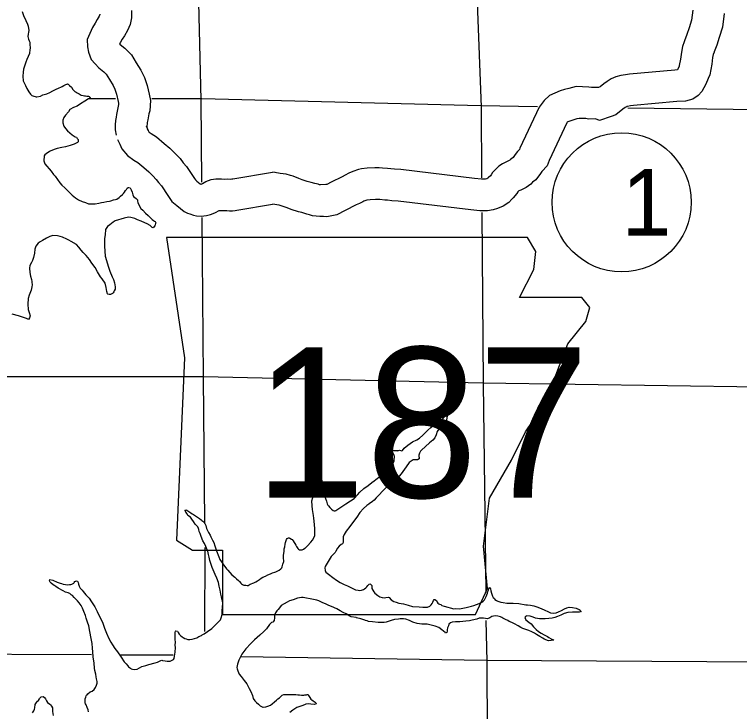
# Model space of a CAD drawing. Extents: x 77230 to 630905, y 790554 to 1662844.
# Drawn here: x 340468 to 354221, y 1594716 to 1607947 of the extents above; entities that cross this region are included whole.
import ezdxf

# ---------------------------------------------------------------- set-up
doc = ezdxf.new("R2010")
doc.units = 0
for name, color, linetype in [('Level 16', 7, 'Continuous'), ('Level 17', 7, 'Continuous'), ('Level 22', 7, 'Continuous'), ('Level 24', 7, 'Continuous'), ('Level 33', 7, 'Continuous')]:
    doc.layers.add(name, color=color, linetype=linetype)

msp = doc.modelspace()

# ---------------------------------------------------------------- linework, layer by layer
at = {"layer": 'Level 16'}
for points in [[(349153, 1616267), (349120, 1611489), (349321, 1606190), (349330, 1604843)], [(343892, 1615579), (343874, 1611622), (344003, 1606328), (344016, 1604763)], [(342383, 1606345), (341874, 1606346)], [(350390, 1606196), (349315, 1606212), (344025, 1606343), (343075, 1606344)], [(354598, 1606135), (352106, 1606171)], [(349335, 1604191), (349357, 1600941), (349407, 1596977)], [(344022, 1604091), (344047, 1601053), (344071, 1598309)], [(354608, 1600871), (349351, 1600951), (344053, 1601071), (338821, 1601069), (337515, 1601092)], [(344080, 1597829), (344074, 1596232)], [(349407, 1596441), (349426, 1595664), (349435, 1594254)], [(341927, 1595791), (338893, 1595804), (337088, 1595832)], [(343478, 1595787), (342462, 1595785)], [(354642, 1595652), (349419, 1595682), (344760, 1595757)]]:
    msp.add_lwpolyline(points, dxfattribs=at)
at = {"layer": 'Level 17'}
for points in [[(340613, 1608005), (340640, 1607927), (340684, 1607833), (340715, 1607760), (340727, 1607722), (340742, 1607640), (340735, 1607608), (340725, 1607572), (340724, 1607527), (340732, 1607481), (340749, 1607444), (340757, 1607420), (340762, 1607374), (340763, 1607314), (340759, 1607270), (340754, 1607221), (340752, 1607209), (340725, 1607149), (340704, 1607091), (340686, 1607042), (340654, 1606948), (340640, 1606907), (340631, 1606849), (340628, 1606779), (340633, 1606689), (340674, 1606601), (340701, 1606542), (340740, 1606476), (340771, 1606436), (340787, 1606419), (340795, 1606411), (340819, 1606405), (340879, 1606386), (340893, 1606386), (340961, 1606395), (341009, 1606420), (341080, 1606443), (341138, 1606468), (341194, 1606497), (341259, 1606528), (341303, 1606548), (341357, 1606571), (341371, 1606577), (341406, 1606598), (341440, 1606616), (341462, 1606627), (341472, 1606629), (341482, 1606627), (341488, 1606627), (341502, 1606611), (341512, 1606599), (341547, 1606568), (341577, 1606524), (341616, 1606487), (341636, 1606471), (341660, 1606459), (341696, 1606440), (341735, 1606418), (341773, 1606407), (341799, 1606403), (341813, 1606401), (341843, 1606396), (341853, 1606396), (341863, 1606396), (341873, 1606394), (341887, 1606390), (341911, 1606363), (341873, 1606348), (341802, 1606301), (341719, 1606252), (341656, 1606207), (341586, 1606180), (341520, 1606141), (341493, 1606100), (341436, 1606035), (341403, 1605993), (341385, 1605940), (341388, 1605888), (341407, 1605829), (341437, 1605783), (341472, 1605739), (341515, 1605700)], [(341515, 1605700), (341561, 1605661), (341619, 1605627), (341642, 1605616), (341658, 1605594), (341674, 1605572), (341678, 1605558), (341679, 1605532), (341663, 1605518), (341639, 1605507), (341599, 1605487), (341526, 1605460), (341436, 1605436), (341364, 1605421), (341281, 1605402), (341221, 1605381), (341147, 1605352), (341124, 1605340), (341096, 1605323), (341044, 1605285), (341033, 1605264), (341024, 1605166), (341045, 1605114), (341081, 1605065), (341126, 1605015), (341165, 1604972), (341207, 1604910), (341238, 1604875), (341330, 1604750), (341368, 1604710), (341421, 1604657), (341506, 1604576), (341561, 1604515), (341623, 1604464), (341684, 1604429), (341750, 1604399), (341813, 1604376), (341873, 1604355), (341927, 1604350), (341999, 1604355), (342071, 1604364), (342116, 1604377), (342160, 1604387), (342222, 1604394), (342268, 1604403), (342294, 1604411), (342344, 1604428), (342386, 1604433), (342411, 1604443), (342453, 1604474), (342481, 1604496), (342516, 1604531), (342536, 1604549), (342554, 1604571), (342558, 1604575), (342573, 1604605), (342593, 1604626), (342607, 1604650), (342624, 1604662), (342638, 1604662), (342660, 1604657), (342679, 1604617), (342698, 1604571), (342714, 1604525), (342729, 1604491), (342751, 1604470), (342775, 1604454), (342800, 1604430), (342802, 1604412), (342810, 1604372), (342866, 1604265), (342900, 1604232), (342951, 1604176), (343002, 1604131), (343028, 1604103), (343058, 1604072), (343083, 1604054), (343103, 1604036), (343125, 1604026), (343135, 1604019), (343149, 1603989), (343144, 1603977), (343138, 1603957), (343128, 1603934), (343113, 1603910), (343095, 1603898), (343079, 1603902), (343073, 1603910), (343042, 1603941), (342984, 1603972), (342939, 1603992), (342871, 1604021), (342801, 1604052), (342750, 1604073), (342676, 1604092), (342628, 1604097), (342548, 1604082), (342381, 1604032), (342340, 1604005), (342274, 1603956), (342235, 1603924)], [(342235, 1603924), (342197, 1603865), (342191, 1603765), (342178, 1603696), (342175, 1603612), (342176, 1603546), (342183, 1603454), (342190, 1603360), (342216, 1603274), (342243, 1603169), (342278, 1603073), (342324, 1602967), (342345, 1602914), (342367, 1602850), (342378, 1602778), (342375, 1602736), (342361, 1602702), (342352, 1602681), (342340, 1602663), (342328, 1602653), (342304, 1602639), (342288, 1602630), (342262, 1602632), (342238, 1602638), (342232, 1602646), (342218, 1602686), (342207, 1602763), (342189, 1602849), (342134, 1602929), (342100, 1602964), (342045, 1603064), (342001, 1603143), (341938, 1603228), (341891, 1603296), (341830, 1603371), (341774, 1603430), (341735, 1603474), (341686, 1603531), (341642, 1603583), (341545, 1603639), (341500, 1603665), (341464, 1603680), (341376, 1603717), (341332, 1603730), (341285, 1603748), (341193, 1603753), (341136, 1603732), (341076, 1603703), (340997, 1603658), (340955, 1603633), (340917, 1603608), (340872, 1603552), (340855, 1603491), (340846, 1603415), (340831, 1603331), (340812, 1603280), (340791, 1603240), (340761, 1603179), (340752, 1603131), (340757, 1603047), (340770, 1602981), (340789, 1602915), (340796, 1602878), (340796, 1602866), (340802, 1602816), (340797, 1602775), (340782, 1602713), (340745, 1602618), (340728, 1602554), (340720, 1602446), (340727, 1602346), (340748, 1602288), (340767, 1602228), (340755, 1602186), (340736, 1602154), (340693, 1602173), (340545, 1602225), (340422, 1602259)], [(348414, 1600154), (348432, 1600166), (348464, 1600191), (348487, 1600207), (348495, 1600209), (348525, 1600222), (348563, 1600244), (348589, 1600267), (348612, 1600295), (348630, 1600329), (348651, 1600364), (348665, 1600392), (348675, 1600410), (348692, 1600434), (348700, 1600443), (348706, 1600443), (348714, 1600441), (348716, 1600441), (348720, 1600435), (348719, 1600409), (348689, 1600350), (348672, 1600300), (348661, 1600240), (348644, 1600191), (348622, 1600157), (348618, 1600143), (348606, 1600129), (348597, 1600123), (348559, 1600104), (348519, 1600073), (348488, 1600029), (348467, 1599969), (348442, 1599912), (348404, 1599865), (348343, 1599819), (348266, 1599747), (348189, 1599678), (348173, 1599656), (348154, 1599620), (348140, 1599581), (348141, 1599555), (348145, 1599537), (348145, 1599513), (348113, 1599491), (348075, 1599494), (348033, 1599494), (347958, 1599440), (347899, 1599360), (347801, 1599228), (347734, 1599143), (347651, 1599066), (347612, 1599041), (347572, 1599004), (347519, 1598968), (347442, 1598894), (347393, 1598838), (347367, 1598813), (347332, 1598771), (347292, 1598728), (347259, 1598705), (347195, 1598660), (347191, 1598654), (347150, 1598624), (347086, 1598571), (347020, 1598496), (346961, 1598407), (346902, 1598322), (346831, 1598231), (346763, 1598137), (346721, 1598079), (346704, 1598032), (346701, 1597986), (346703, 1597970), (346705, 1597924), (346690, 1597896), (346668, 1597886), (346630, 1597855), (346597, 1597815), (346564, 1597760), (346552, 1597736), (346473, 1597657), (346399, 1597533), (346364, 1597471), (346358, 1597441), (346359, 1597393), (346377, 1597359), (346424, 1597321), (346507, 1597259), (346575, 1597207), (346646, 1597168), (346720, 1597129), (346783, 1597104), (346837, 1597077), (346887, 1597050), (346938, 1597026), (346988, 1597017), (347012, 1597015), (347048, 1597020), (347086, 1597030), (347105, 1597045), (347133, 1597065)], [(346041, 1599597), (346020, 1599659), (346011, 1599705), (346007, 1599755), (346010, 1599815), (346019, 1599879), (346026, 1599912), (346049, 1599978), (346069, 1600042), (346074, 1600079), (346076, 1600095), (346081, 1600131), (346085, 1600153), (346087, 1600165), (346093, 1600185), (346098, 1600197), (346116, 1600203), (346124, 1600199), (346135, 1600194), (346139, 1600176), (346143, 1600150), (346147, 1600122), (346142, 1600082), (346133, 1600039), (346119, 1600005), (346110, 1599957), (346099, 1599889), (346095, 1599841), (346094, 1599758), (346108, 1599684), (346126, 1599625), (346149, 1599575), (346182, 1599531), (346221, 1599462), (346260, 1599342), (346282, 1599216), (346295, 1599124), (346312, 1599042), (346336, 1598915), (346358, 1598799), (346368, 1598757), (346385, 1598709), (346401, 1598661), (346412, 1598635), (346422, 1598621), (346450, 1598588), (346469, 1598568), (346479, 1598556), (346515, 1598533), (346531, 1598525), (346549, 1598525), (346567, 1598531), (346605, 1598560), (346658, 1598595), (346753, 1598656), (346841, 1598713), (346912, 1598759), (346975, 1598830), (347020, 1598880), (347097, 1598951), (347176, 1599005), (347246, 1599062), (347291, 1599096), (347323, 1599119), (347351, 1599139), (347410, 1599190), (347479, 1599247), (347510, 1599284), (347566, 1599337), (347607, 1599381), (347641, 1599420), (347660, 1599444), (347668, 1599470), (347672, 1599484), (347672, 1599494), (347673, 1599517), (347675, 1599535), (347675, 1599555), (347668, 1599575), (347662, 1599592), (347652, 1599616), (347636, 1599642), (347635, 1599656), (347651, 1599672), (347673, 1599671), (347731, 1599668), (347739, 1599666), (347753, 1599668), (347773, 1599676), (347817, 1599667), (347829, 1599673), (347860, 1599713), (347932, 1599771), (348019, 1599832), (348098, 1599871), (348150, 1599904), (348213, 1599959), (348262, 1600012), (348308, 1600054), (348367, 1600109), (348414, 1600154)], [(344248, 1597921), (344269, 1597864), (344280, 1597826), (344303, 1597766), (344344, 1597652), (344363, 1597602), (344395, 1597557), (344434, 1597499), (344461, 1597466), (344487, 1597426), (344514, 1597396), (344552, 1597357), (344593, 1597313), (344647, 1597266), (344682, 1597236), (344720, 1597203), (344738, 1597183), (344763, 1597154), (344773, 1597140), (344793, 1597128), (344817, 1597116), (344825, 1597114), (344857, 1597113), (344885, 1597107), (344901, 1597111), (344937, 1597132), (345007, 1597157), (345048, 1597180), (345076, 1597196), (345114, 1597219), (345149, 1597247), (345179, 1597264), (345229, 1597288), (345274, 1597311), (345324, 1597332), (345364, 1597346), (345404, 1597359), (345426, 1597367), (345453, 1597378), (345489, 1597396), (345519, 1597423), (345539, 1597441), (345544, 1597465), (345558, 1597511), (345575, 1597564), (345572, 1597640), (345573, 1597684), (345582, 1597752), (345586, 1597802), (345595, 1597844), (345600, 1597891), (345608, 1597921), (345631, 1597981), (345643, 1597997), (345653, 1598009), (345663, 1598012), (345677, 1598010), (345689, 1598006), (345721, 1597988), (345735, 1597979), (345755, 1597955), (345803, 1597873), (345817, 1597850), (345829, 1597828), (345841, 1597812), (345856, 1597798), (345872, 1597788), (345894, 1597783), (345896, 1597783), (345926, 1597785), (345952, 1597795), (345979, 1597814), (345983, 1597814), (346025, 1597859), (346090, 1597930), (346121, 1597970), (346144, 1598010), (346166, 1598057), (346167, 1598085), (346165, 1598123), (346166, 1598191), (346157, 1598259), (346150, 1598327), (346147, 1598383), (346139, 1598437), (346132, 1598477), (346121, 1598549), (346112, 1598619), (346111, 1598717), (346126, 1598777), (346139, 1598848), (346144, 1598892), (346150, 1598948), (346141, 1599026), (346136, 1599096), (346138, 1599194), (346139, 1599272), (346126, 1599356), (346090, 1599468), (346068, 1599524), (346041, 1599597)], [(343512, 1595804), (343519, 1595842), (343520, 1595930), (343517, 1595978), (343521, 1596034), (343518, 1596084), (343515, 1596142), (343515, 1596176), (343514, 1596202), (343516, 1596218), (343520, 1596238), (343526, 1596249), (343562, 1596241), (343572, 1596217), (343595, 1596185), (343619, 1596158), (343649, 1596132), (343669, 1596118), (343702, 1596101), (343724, 1596095), (343756, 1596084), (343796, 1596080), (343838, 1596089), (343880, 1596101), (343925, 1596116), (343967, 1596139), (344017, 1596161), (344029, 1596174), (344068, 1596190), (344130, 1596237), (344209, 1596294), (344266, 1596349), (344311, 1596392), (344325, 1596404), (344379, 1596455), (344390, 1596493), (344407, 1596560), (344410, 1596628), (344417, 1596700), (344422, 1596768), (344413, 1596820), (344403, 1596854), (344395, 1596892), (344382, 1596946), (344369, 1597022), (344354, 1597098), (344337, 1597163), (344306, 1597249), (344277, 1597319), (344258, 1597359), (344236, 1597404), (344219, 1597450), (344204, 1597490), (344192, 1597526), (344171, 1597584), (344160, 1597644), (344150, 1597698), (344133, 1597757), (344110, 1597815), (344095, 1597851), (344071, 1597905), (344044, 1597956), (344011, 1598036), (343988, 1598094), (343974, 1598132), (343963, 1598170), (343957, 1598190), (343944, 1598223), (343928, 1598243), (343898, 1598275), (343863, 1598322), (343834, 1598370), (343808, 1598408), (343757, 1598439), (343741, 1598467), (343721, 1598497), (343706, 1598529), (343706, 1598535), (343716, 1598547), (343736, 1598541), (343797, 1598498), (343797, 1598500), (343813, 1598488), (343841, 1598468), (343865, 1598453), (343920, 1598417), (343956, 1598394), (343978, 1598380), (344011, 1598353), (344025, 1598343), (344041, 1598329), (344059, 1598315), (344082, 1598282), (344096, 1598244), (344111, 1598192), (344139, 1598140), (344150, 1598114), (344179, 1598061), (344195, 1598029), (344222, 1597967), (344248, 1597921)], [(341956, 1595846), (341951, 1595920), (341940, 1596010), (341922, 1596105), (341896, 1596237), (341877, 1596341), (341852, 1596409), (341825, 1596491), (341814, 1596537), (341785, 1596616), (341758, 1596678), (341732, 1596726), (341695, 1596779), (341663, 1596819), (341628, 1596852), (341600, 1596882), (341567, 1596916), (341543, 1596931), (341519, 1596955), (341497, 1596963), (341485, 1596967), (341434, 1596984), (341390, 1597007), (341299, 1597058), (341251, 1597087), (341231, 1597103), (341203, 1597119), (341162, 1597150), (341144, 1597172), (341132, 1597194), (341137, 1597220), (341139, 1597220), (341193, 1597211), (341280, 1597174), (341334, 1597153), (341360, 1597143), (341394, 1597135), (341434, 1597128), (341474, 1597123), (341512, 1597125), (341534, 1597127), (341556, 1597136), (341582, 1597146), (341594, 1597154), (341602, 1597167), (341616, 1597183), (341627, 1597189), (341635, 1597193), (341643, 1597195), (341659, 1597193), (341663, 1597189), (341676, 1597168), (341682, 1597132), (341693, 1597096), (341711, 1597060), (341752, 1597020), (341774, 1596995), (341823, 1596933), (341882, 1596868), (341929, 1596799), (341990, 1596705), (342035, 1596616), (342095, 1596495), (342136, 1596411), (342175, 1596299), (342215, 1596200), (342256, 1596102), (342295, 1596035), (342330, 1595979), (342371, 1595914), (342420, 1595846), (342495, 1595745), (342550, 1595660), (342587, 1595618), (342617, 1595581), (342633, 1595565), (342652, 1595553), (342670, 1595541), (342682, 1595525), (342704, 1595518), (342736, 1595514), (342794, 1595521), (342842, 1595544), (342885, 1595570), (342959, 1595589), (343017, 1595608), (343134, 1595640), (343182, 1595655), (343192, 1595661), (343242, 1595684), (343261, 1595688), (343279, 1595686), (343324, 1595679), (343366, 1595671), (343396, 1595670), (343420, 1595672), (343449, 1595683), (343483, 1595703), (343497, 1595721), (343506, 1595768), (343512, 1595804)], [(347133, 1597065), (347153, 1597083), (347174, 1597110), (347194, 1597136), (347208, 1597140), (347220, 1597135), (347246, 1597109), (347245, 1597049), (347286, 1596985), (347306, 1596963), (347359, 1596918), (347401, 1596891), (347442, 1596881), (347480, 1596874), (347513, 1596882), (347555, 1596889), (347574, 1596877), (347616, 1596836), (347663, 1596804), (347709, 1596789), (347759, 1596774), (347845, 1596759), (347937, 1596736), (348020, 1596711), (348144, 1596701), (348214, 1596696), (348266, 1596697), (348306, 1596699), (348344, 1596714), (348355, 1596720), (348375, 1596740), (348393, 1596765), (348406, 1596793), (348416, 1596823), (348428, 1596843), (348436, 1596845), (348442, 1596843), (348472, 1596824), (348484, 1596794), (348499, 1596770), (348515, 1596760), (348529, 1596755), (348553, 1596747), (348573, 1596729), (348621, 1596714), (348688, 1596699), (348734, 1596683), (348802, 1596668), (348832, 1596669), (348908, 1596668), (348970, 1596677), (349038, 1596688), (349139, 1596713), (349179, 1596730), (349231, 1596749), (349282, 1596769), (349332, 1596790), (349356, 1596808), (349381, 1596833), (349415, 1596897), (349428, 1596930), (349440, 1596962), (349449, 1596996), (349459, 1597020), (349469, 1597044), (349476, 1597065), (349484, 1597067), (349490, 1597065), (349497, 1597045), (349505, 1597007), (349516, 1596963), (349530, 1596923), (349538, 1596905), (349547, 1596881), (349571, 1596858), (349581, 1596842), (349614, 1596824), (349640, 1596813), (349696, 1596793), (349736, 1596784), (349806, 1596775), (349930, 1596773), (350038, 1596766), (350166, 1596742), (350198, 1596738), (350259, 1596733), (350323, 1596720), (350377, 1596701), (350429, 1596682), (350514, 1596649), (350600, 1596608), (350634, 1596588), (350686, 1596585), (350742, 1596590), (350786, 1596605), (350844, 1596631), (350901, 1596666), (350947, 1596681), (350993, 1596694), (351055, 1596693), (351121, 1596675)], [(347849, 1596476), (347785, 1596476), (347755, 1596469), (347675, 1596460), (347614, 1596441), (347520, 1596412), (347480, 1596407), (347370, 1596408), (347258, 1596416), (347186, 1596427), (347158, 1596435), (347128, 1596444), (347112, 1596450), (347077, 1596463), (347041, 1596475), (346959, 1596494), (346947, 1596498), (346853, 1596514), (346831, 1596526), (346758, 1596569), (346704, 1596596), (346647, 1596624), (346583, 1596665), (346480, 1596711), (346432, 1596729), (346368, 1596758), (346315, 1596779), (346239, 1596814), (346201, 1596828), (346080, 1596854), (346008, 1596869), (345944, 1596878), (345910, 1596881), (345834, 1596866), (345753, 1596839), (345687, 1596814), (345639, 1596789), (345584, 1596761), (345530, 1596726), (345493, 1596683), (345471, 1596655), (345446, 1596628), (345420, 1596592), (345401, 1596544), (345400, 1596496), (345394, 1596441), (345371, 1596415), (345345, 1596407), (345303, 1596368), (345249, 1596285), (345199, 1596234), (345122, 1596165), (345022, 1596076), (344950, 1596006), (344856, 1595903), (344783, 1595802), (344727, 1595693), (344696, 1595616), (344687, 1595552), (344691, 1595526), (344702, 1595486), (344731, 1595428), (344767, 1595379), (344828, 1595306), (344873, 1595242), (344922, 1595155), (344953, 1595093), (344982, 1595017), (344999, 1594966), (345027, 1594920), (345060, 1594886), (345096, 1594853), (345127, 1594825), (345179, 1594798), (345185, 1594800), (345233, 1594807), (345275, 1594815), (345322, 1594836), (345356, 1594861), (345402, 1594901), (345439, 1594930), (345465, 1594954), (345496, 1594977), (345520, 1594999), (345548, 1595024), (345578, 1595036), (345605, 1595042), (345664, 1595039), (345686, 1595036), (345741, 1595040), (345803, 1595037), (345840, 1595034), (345876, 1595030), (345914, 1595029), (345954, 1595029), (345976, 1595030), (345988, 1595030), (346005, 1595034), (346021, 1595038), (346037, 1595037), (346046, 1595023)], [(351121, 1596675), (351149, 1596666), (351167, 1596656), (351171, 1596654), (351183, 1596650), (351201, 1596639), (351206, 1596623), (351218, 1596613), (351180, 1596604), (351116, 1596599), (351054, 1596600), (350966, 1596593), (350894, 1596576), (350833, 1596547), (350767, 1596518), (350716, 1596499), (350668, 1596491), (350604, 1596480), (350536, 1596473), (350478, 1596476), (350430, 1596477), (350354, 1596488), (350306, 1596504), (350253, 1596527), (350185, 1596532), (350162, 1596520), (350148, 1596501), (350166, 1596455), (350223, 1596414), (350269, 1596379), (350314, 1596323), (350367, 1596270), (350411, 1596233), (350460, 1596201), (350516, 1596174), (350552, 1596153), (350579, 1596141), (350607, 1596119), (350649, 1596096), (350659, 1596090), (350679, 1596080), (350691, 1596074), (350699, 1596071), (350600, 1596057), (350519, 1596088), (350489, 1596110), (350435, 1596139), (350372, 1596180), (350332, 1596203), (350281, 1596229), (350223, 1596254), (350189, 1596268), (350111, 1596294), (350076, 1596312), (350024, 1596341), (349951, 1596382), (349905, 1596404), (349855, 1596425), (349825, 1596441), (349782, 1596460), (349734, 1596491), (349710, 1596503), (349690, 1596513), (349638, 1596528), (349600, 1596530), (349556, 1596527), (349524, 1596518), (349484, 1596496), (349440, 1596475), (349402, 1596483), (349362, 1596486), (349286, 1596485), (349237, 1596468), (349149, 1596447), (349099, 1596436), (349027, 1596429), (348973, 1596422), (348917, 1596420), (348885, 1596419), (348833, 1596418), (348770, 1596410), (348738, 1596397), (348710, 1596373), (348700, 1596344), (348685, 1596304), (348676, 1596266), (348676, 1596244), (348668, 1596216), (348644, 1596201), (348638, 1596217), (348576, 1596269), (348515, 1596312), (348449, 1596335), (348296, 1596373), (348232, 1596374), (348198, 1596375), (348104, 1596384), (348024, 1596415), (347961, 1596444), (347889, 1596469), (347849, 1596476)], [(341871, 1594711), (341863, 1594749), (341850, 1594790), (341828, 1594840), (341817, 1594860), (341809, 1594882), (341807, 1594924), (341810, 1594954), (341820, 1594990), (341829, 1595015), (341837, 1595027), (341847, 1595035), (341859, 1595051), (341906, 1595092), (341944, 1595104), (341980, 1595131), (342005, 1595169), (342026, 1595218), (342038, 1595252), (342035, 1595288), (342027, 1595334), (342018, 1595374), (342010, 1595422), (341991, 1595492), (341984, 1595540), (341977, 1595636), (341959, 1595757), (341956, 1595846)], [(340810, 1594692), (340834, 1594728), (340847, 1594758), (340853, 1594784), (340858, 1594846), (340885, 1594887), (340907, 1594911), (340923, 1594927), (340944, 1594958), (340952, 1594972), (340976, 1594994), (341010, 1595001), (341036, 1594983), (341056, 1594955), (341077, 1594916), (341097, 1594888), (341138, 1594856), (341154, 1594841), (341170, 1594819), (341187, 1594787), (341190, 1594717), (341201, 1594643)], [(346046, 1595023), (346068, 1594979), (346089, 1594949), (346109, 1594935), (346135, 1594916), (346151, 1594906), (346173, 1594894), (346187, 1594882), (346190, 1594862), (346162, 1594848), (346092, 1594857), (346040, 1594864), (345994, 1594858), (345968, 1594841), (345922, 1594821), (345859, 1594802), (345823, 1594791), (345746, 1594744), (345690, 1594697)]]:
    msp.add_lwpolyline(points, dxfattribs=at)
at = {"layer": 'Level 22'}
for points in [[(342690, 1608021), (342689, 1607886), (342661, 1607758), (342610, 1607642), (342554, 1607544), (342512, 1607476), (342474, 1607408), (342463, 1607388), (342475, 1607375), (342564, 1607309), (342686, 1607178), (342777, 1607031), (342867, 1606888), (342933, 1606751), (342982, 1606597), (343021, 1606433), (343048, 1606316), (343037, 1606121), (343016, 1606058), (342995, 1605945), (342987, 1605895), (342982, 1605866), (342980, 1605838), (342981, 1605809), (342990, 1605751)], [(353336, 1608026), (353312, 1607841), (353264, 1607694), (353223, 1607565), (353178, 1607449), (353169, 1607425), (353142, 1607338), (353120, 1607231), (353101, 1607100), (353079, 1606979), (353074, 1606967), (353044, 1606895), (352992, 1606893), (352136, 1606817), (352059, 1606804), (351970, 1606791), (351878, 1606765), (351786, 1606723), (351714, 1606675), (351648, 1606629), (351577, 1606572), (351544, 1606561), (351518, 1606563), (351411, 1606562), (351366, 1606570), (351242, 1606573), (351125, 1606577), (350984, 1606545), (350900, 1606521), (350822, 1606496), (350720, 1606456), (350620, 1606406), (350513, 1606317), (350424, 1606190), (350054, 1605410), (350045, 1605386), (350008, 1605343), (349965, 1605287), (349926, 1605234), (349878, 1605197), (349866, 1605182), (349814, 1605155), (349762, 1605132), (349725, 1605110), (349655, 1605065), (349605, 1605019), (349538, 1604946), (349513, 1604905), (349495, 1604885), (349460, 1604851), (349448, 1604837), (349427, 1604829), (349406, 1604822), (349385, 1604818), (349326, 1604818), (349196, 1604833), (347796, 1605003), (347677, 1605009), (347605, 1605017), (347545, 1605023), (347451, 1605030), (347387, 1605036), (347301, 1605035), (347158, 1605028), (347052, 1605014), (346996, 1605002), (346884, 1604965), (346812, 1604934), (346741, 1604896), (346684, 1604868), (346474, 1604761), (346392, 1604720), (346373, 1604717), (346274, 1604712), (346254, 1604714), (346229, 1604724), (346163, 1604736), (346094, 1604759), (346023, 1604779), (345925, 1604808), (345865, 1604835), (345752, 1604875), (345701, 1604890), (345621, 1604915), (345511, 1604931), (345409, 1604948)], [(342090, 1607953), (342088, 1607945), (342073, 1607912), (342039, 1607852), (341996, 1607782), (341948, 1607697), (341920, 1607645), (341850, 1607475), (341852, 1607330), (341871, 1607229), (341925, 1607095), (341996, 1607011), (342066, 1606931), (342163, 1606859), (342207, 1606812), (342268, 1606713), (342341, 1606598), (342374, 1606529), (342404, 1606435), (342437, 1606296), (342444, 1606265), (342442, 1606235), (342433, 1606206), (342405, 1606050), (342395, 1605995), (342385, 1605932), (342380, 1605852), (342381, 1605756), (342398, 1605654)], [(353933, 1607966), (353899, 1607709), (353836, 1607510), (353789, 1607366), (353741, 1607240), (353738, 1607232), (353723, 1607186), (353712, 1607129), (353694, 1607003), (353657, 1606803), (353627, 1606734), (353583, 1606626), (353505, 1606486), (353439, 1606412), (353335, 1606338), (353195, 1606301), (353032, 1606294), (352211, 1606221), (352152, 1606212), (352098, 1606203), (352086, 1606200), (352078, 1606196), (352052, 1606179), (352007, 1606147), (351873, 1606042), (351789, 1606011), (351565, 1605937), (351492, 1605963), (351360, 1605961), (351304, 1605971), (351224, 1605973), (351182, 1605975), (351135, 1605964), (351076, 1605947), (351022, 1605930), (350965, 1605907), (350955, 1605902), (350945, 1605888), (350608, 1605176), (350570, 1605075), (350474, 1604964), (350446, 1604927), (350359, 1604810), (350296, 1604761), (350265, 1604725), (350172, 1604660), (350121, 1604638), (350076, 1604615), (350036, 1604597), (350026, 1604591), (350019, 1604583), (349997, 1604547), (349928, 1604469), (349900, 1604442), (349847, 1604378), (349741, 1604309), (349632, 1604264), (349549, 1604237), (349439, 1604219), (349294, 1604217), (349124, 1604237), (347744, 1604405), (347627, 1604411), (347542, 1604421), (347495, 1604425), (347400, 1604432), (347361, 1604436), (347319, 1604435), (347213, 1604430), (347156, 1604422), (347152, 1604422), (347097, 1604404), (347073, 1604393), (347013, 1604361), (346952, 1604331), (346744, 1604225), (346584, 1604146), (346487, 1604128), (346393, 1604109), (346330, 1604114), (346263, 1604111), (346119, 1604123), (346063, 1604145), (346013, 1604154), (345918, 1604185), (345856, 1604203), (345717, 1604244), (345640, 1604278), (345568, 1604304), (345527, 1604316), (345486, 1604329), (345361, 1604347)], [(342966, 1605831), (343006, 1605744), (343017, 1605722), (343026, 1605711), (343061, 1605686), (343163, 1605627), (343309, 1605496), (343416, 1605408), (343519, 1605306), (343610, 1605210), (343670, 1605134), (343729, 1605062), (343797, 1604969), (343844, 1604889), (343881, 1604835), (343902, 1604806), (343929, 1604782), (343993, 1604732), (344002, 1604724), (344008, 1604726), (344035, 1604736), (344097, 1604778), (344202, 1604813), (344290, 1604828), (344398, 1604827), (344450, 1604824), (344513, 1604825), (344563, 1604822), (344564, 1604822), (344593, 1604825), (344610, 1604827), (345364, 1604956)], [(342423, 1605575), (342464, 1605486), (342507, 1605397), (342612, 1605270), (342735, 1605181), (342810, 1605138), (342919, 1605040), (343014, 1604963), (343090, 1604887), (343156, 1604817), (343202, 1604759), (343254, 1604696), (343296, 1604638), (343338, 1604567), (343387, 1604494), (343456, 1604397), (343550, 1604318), (343615, 1604266), (343685, 1604208), (343752, 1604178), (343792, 1604160), (343864, 1604136), (343924, 1604127), (344008, 1604120), (344111, 1604133), (344186, 1604152), (344238, 1604171), (344284, 1604187), (344348, 1604223), (344355, 1604228), (344377, 1604227), (344437, 1604224), (344498, 1604225), (344548, 1604221), (344603, 1604222), (344654, 1604228), (344689, 1604231), (345361, 1604347)], [(345416, 1604946), (345364, 1604956)]]:
    msp.add_lwpolyline(points, dxfattribs=at)
at = {"layer": 'Level 24'}
msp.add_lwpolyline([(343351, 1603715), (343694, 1601431), (343541, 1597967), (343846, 1597777), (344417, 1597777), (344417, 1596559), (349213, 1596559), (349441, 1597054), (349365, 1597853), (349480, 1598766), (349898, 1599490), (350165, 1600023), (350545, 1600594), (350774, 1601203), (350964, 1601697), (351307, 1602116), (351383, 1602383), (351231, 1602573), (350051, 1602573), (350317, 1603106), (350355, 1603448), (350197, 1603712)], close=True, dxfattribs=at)
at = {"layer": 'Level 33'}
msp.add_circle((351985, 1604382), 1320, dxfattribs=at)

# ---------------------------------------------------------------- texts
at = {"layer": 'Level 24'}
msp.add_text('187', height=2851.2, dxfattribs=at).set_placement((345014, 1598778))
at = {"layer": 'Level 33'}
msp.add_text('1', height=1267, dxfattribs=at).set_placement((351985, 1603749))

doc.saveas('drawing.dxf')
